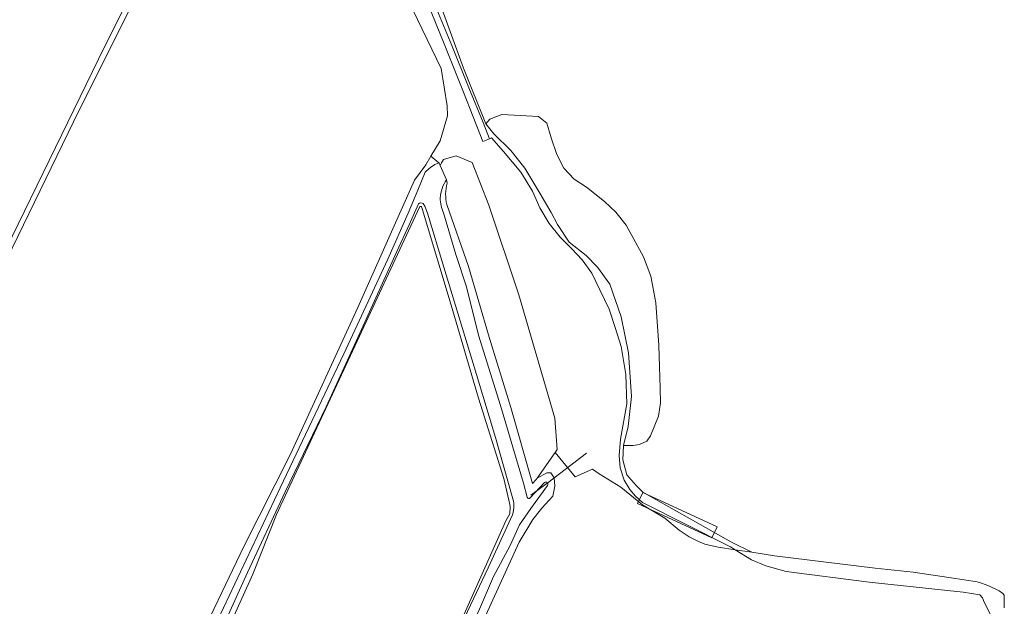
# Model space of a CAD drawing. Header units: metres. Extents: x 149984 to 156489, y 469398 to 478068.
# Tile 592 of 656: x 153705 to 153925, y 475023 to 475154. Entities that reach past the tile are written whole.
import ezdxf

# ---------------------------------------------------------------- set-up
doc = ezdxf.new("R2010")
doc.units = ezdxf.units.M
doc.header["$LTSCALE"] = 0.75
for name, color, linetype, lineweight in [('B-WE-GR-GRAS-GV', 252, 'Continuous', 13), ('B-WE-GR-GROENVOORZIENING-GV', 252, 'Continuous', 18), ('B-WE-GR-RIET-GV', 252, 'Continuous', 13), ('B-WE-KW-KUNSTWERK_DUIKER-G', 6, 'Continuous', 18), ('B-WE-KW-KUNSTWERK_STEIGER-GV', 6, 'Continuous', 18), ('B-WE-OG-TERREIN_ERF-GV', 252, 'Continuous', 18), ('B-WE-OG-TERREIN_OEVER-GV', 252, 'Continuous', 18), ('B-WE-OG-WATER-GV', 252, 'Continuous', 18), ('B-WE-OG-WATER_SLOOT-GV', 252, 'Continuous', 18)]:
    doc.layers.add(name, color=color, linetype=linetype, lineweight=lineweight)

msp = doc.modelspace()

# ---------------------------------------------------------------- linework, layer by layer
at = {"layer": 'B-WE-GR-GRAS-GV', "flags": 128}
for points in [[(153705.942, 474934.919), (153710.528, 474940.281), (153716.904, 474953.798), (153732.203, 474986.447), (153743.642, 475012.719), (153755.139, 475036.8), (153765.492, 475057.198), (153780.567, 475090.001), (153793.209, 475118.439), (153795.728, 475121.837), (153796.852, 475123.755), (153798.903, 475127.194), (153800.556, 475132.751), (153800.479, 475134.977), (153799.167, 475143.334), (153791.759, 475158.548), (153787.46, 475167.61), (153778.067, 475180.574), (153747.212, 475224.14)], [(153745.868, 475188.826), (153718.453, 475134.026), (153696.069, 475087.924)], [(153696.545, 475091.639), (153724.168, 475148.313), (153744.913, 475189.513)], [(153800.406, 475113.024), (153805.195, 475099.171), (153809.802, 475083.41), (153814.624, 475067.756), (153819.515, 475050.775), (153820.293, 475051.696), (153820.514, 475052.008), (153824.53, 475057.697), (153824.996, 475058.356), (153824.458, 475065.353), (153816.461, 475092.88), (153809.738, 475112.835), (153806.047, 475122.328), (153802.444, 475123.822), (153799.631, 475123.031), (153799.233, 475122.286), (153798.908, 475121.678), (153800.351, 475118.499), (153800.45, 475117.728)], [(153794.357, 475112.537), (153762.437, 475043.874), (153757.158, 475030.613), (153749.088, 475012.714), (153736.825, 474986.634), (153730.734, 474974.59), (153719.646, 474950.571), (153712.106, 474935.175)], [(153814.468, 475046.103), (153813.085, 475051.916), (153807.436, 475069.824), (153801.379, 475090.527), (153795.17, 475111.09), (153794.841, 475112.309)], [(153802.978, 475018.859), (153813.539, 475042.516), (153814.405, 475044.074)]]:
    msp.add_lwpolyline(points, dxfattribs=at)
at = {"layer": 'B-WE-GR-GRAS-GV'}
for points in [[(153800.45, 475117.728, 0.1283903), (153800.406, 475113.024)], [(153794.841, 475112.309, 0.52169), (153794.357, 475112.537)], [(153814.405, 475044.074, 0.0586085), (153814.468, 475046.103)]]:
    msp.add_lwpolyline(points, format="xyb", dxfattribs=at)
at = {"layer": 'B-WE-GR-GROENVOORZIENING-GV', "flags": 128}
msp.add_lwpolyline([(153791.759, 475158.548), (153799.167, 475143.334), (153800.479, 475134.977), (153800.556, 475132.751), (153798.903, 475127.194), (153796.852, 475123.755), (153798.626, 475122.299), (153798.682, 475122.176), (153798.908, 475121.678), (153799.233, 475122.286), (153799.631, 475123.031), (153802.444, 475123.822), (153806.047, 475122.328), (153809.738, 475112.835), (153816.461, 475092.88), (153824.458, 475065.353), (153824.996, 475058.356), (153824.53, 475057.697), (153829.018, 475052.309), (153832.878, 475053.978), (153834.33, 475052.96), (153839.15, 475049.96), (153844.03, 475046.09), (153848.94, 475043.08), (153852.17, 475040.38), (153854.41, 475038.9), (153856.34, 475037.99), (153857.91, 475037.28), (153860.86, 475036.6), (153864.652, 475036.029), (153863.627, 475036.661), (153844.007, 475046.548), (153842.461, 475048.021), (153841.15, 475049.5), (153839.943, 475051.571), (153839.028, 475054.287), (153838.795, 475057.043), (153839.108, 475060.709), (153840.522, 475068.58), (153840.293, 475075.066), (153839.243, 475081.367), (153837.89, 475085.606), (153836.564, 475089.634), (153834.523, 475093.975), (153832.733, 475097.708), (153830.584, 475100.677), (153828.163, 475103.168), (153825.623, 475105.679), (153823.165, 475108.759), (153821.121, 475112.226), (153819.473, 475115.963), (153816.868, 475120.196), (153813.05, 475124.8), (153810.38, 475127.851), (153809.929, 475127.659), (153808.424, 475127.017), (153804.111, 475137.992), (153799.778, 475148.798), (153796.111, 475157.915)], dxfattribs=at)
at = {"layer": 'B-WE-GR-RIET-GV', "flags": 128}
msp.add_lwpolyline([(153809.112, 475130.949), (153810.851, 475128.775), (153814.628, 475124.989), (153817.757, 475121.115), (153821.121, 475115.512), (153823.634, 475111.19), (153825.024, 475108.502), (153827.672, 475104.616), (153831.43, 475101.6), (153833.974, 475098.988), (153836.715, 475095.249), (153839.276, 475087.965), (153840.892, 475079.935), (153841.513, 475070.219), (153840.785, 475063.53), (153839.732, 475059.265), (153841.937, 475059.308), (153843.316, 475059.499), (153844.996, 475060.263), (153845.801, 475061.399), (153847.534, 475065.796), (153848.027, 475068.796), (153847.949, 475072.033), (153847.77, 475076.808), (153847.622, 475081.616), (153846.951, 475091.097), (153845.833, 475097.013), (153844.25, 475101.346), (153840.337, 475108.358), (153838.034, 475111.258), (153835.539, 475113.635), (153831.484, 475116.822), (153828.767, 475118.643), (153826.459, 475121.087), (153824.876, 475124.099), (153823.669, 475127.828), (153822.677, 475131.137), (153820.787, 475132.569), (153812.646, 475133.048), (153809.966, 475132.039)], close=True, dxfattribs=at)
at = {"layer": 'B-WE-KW-KUNSTWERK_DUIKER-G', "flags": 128}
msp.add_lwpolyline([(153819.134, 475048.219), (153822.956, 475051.012), (153831.547, 475057.565)], dxfattribs=at)
at = {"layer": 'B-WE-KW-KUNSTWERK_STEIGER-GV', "flags": 128}
msp.add_lwpolyline([(153844.041, 475048.826), (153842.891, 475046.34), (153859.466, 475038.679), (153860.603, 475041.125)], close=True, dxfattribs=at)
at = {"layer": 'B-WE-OG-TERREIN_ERF-GV', "flags": 128}
msp.add_lwpolyline([(153921.842, 475021.029), (153920.15, 475024.39), (153919.797, 475025.326), (153919.167, 475026.019), (153915.471, 475026.59), (153894.526, 475028.843), (153876.01, 475031.179), (153871.494, 475032.486), (153868.299, 475033.777), (153864.652, 475036.029), (153860.86, 475036.6), (153857.91, 475037.28), (153856.34, 475037.99), (153854.41, 475038.9), (153852.17, 475040.38), (153848.94, 475043.08), (153844.03, 475046.09), (153839.15, 475049.96), (153834.33, 475052.96), (153832.878, 475053.978), (153829.018, 475052.309), (153824.53, 475057.697), (153820.514, 475052.008), (153822.66, 475053.185), (153823.582, 475053.185), (153824.32, 475052.078), (153824.443, 475050.233), (153824.013, 475048.019), (153821.553, 475045.313), (153821.251, 475044.937), (153819.523, 475042.792), (153816.516, 475037.746), (153801.684, 475005.181)], dxfattribs=at)
at = {"layer": 'B-WE-OG-TERREIN_OEVER-GV', "flags": 128}
for points in [[(153796.111, 475157.915), (153799.778, 475148.798), (153804.111, 475137.992), (153808.424, 475127.017), (153809.929, 475127.659), (153808.5, 475131.3), (153805.33, 475139.01), (153801.54, 475148.4), (153797.82, 475157.32)], [(153797.82, 475157.32), (153801.54, 475148.4), (153805.33, 475139.01), (153808.5, 475131.3), (153809.929, 475127.659), (153810.38, 475127.851), (153813.05, 475124.8), (153816.868, 475120.196), (153819.473, 475115.963), (153821.121, 475112.226), (153823.165, 475108.759), (153825.623, 475105.679), (153828.163, 475103.168), (153830.584, 475100.677), (153832.733, 475097.708), (153834.523, 475093.975), (153836.564, 475089.634), (153837.89, 475085.606), (153839.243, 475081.367), (153840.293, 475075.066), (153840.522, 475068.58), (153839.108, 475060.709), (153838.795, 475057.043), (153839.028, 475054.287), (153839.943, 475051.571), (153841.15, 475049.5), (153842.461, 475048.021), (153844.007, 475046.548), (153863.627, 475036.661), (153864.652, 475036.029), (153868.342, 475035.473), (153863.811, 475037.739), (153844.056, 475048.844), (153842.573, 475050.398), (153840.541, 475052.709), (153839.64, 475056.108), (153839.732, 475059.265), (153840.785, 475063.53), (153841.513, 475070.219), (153840.892, 475079.935), (153839.276, 475087.965), (153836.715, 475095.249), (153833.974, 475098.988), (153831.43, 475101.6), (153827.672, 475104.616), (153825.024, 475108.502), (153823.634, 475111.19), (153821.121, 475115.512), (153817.757, 475121.115), (153814.628, 475124.989), (153810.851, 475128.775), (153809.112, 475130.949), (153804.114, 475143.377), (153799.079, 475157.297)], [(153798.075, 475122.069), (153798.626, 475122.299), (153796.852, 475123.755), (153795.728, 475121.837), (153793.209, 475118.439), (153780.567, 475090.001), (153765.492, 475057.198), (153755.139, 475036.8), (153743.642, 475012.719), (153732.203, 474986.447), (153716.904, 474953.798), (153710.528, 474940.281), (153705.942, 474934.919)], [(153707.06, 474933.221), (153708.648, 474935.119), (153710.313, 474937.265), (153712.42, 474940.335), (153715.852, 474948.39), (153723.742, 474964.81), (153736.403, 474992.296), (153749.381, 475020.454), (153763.236, 475049.842), (153777.436, 475079.705), (153787.261, 475100.775), (153791.769, 475111.08), (153793.921, 475116.172), (153795.58, 475120.21)], [(153800.45, 475117.728), (153800.351, 475118.499)], [(153794.071, 475113.122), (153792.026, 475108.445), (153789.242, 475102.512), (153781.394, 475085.137), (153773.483, 475067.903), (153764.367, 475048.946), (153755.96, 475031.004), (153748.87, 475015.241), (153740.313, 474996.931), (153733.08, 474981.15), (153724.047, 474961.863), (153715.209, 474942.899), (153711.534, 474935.004), (153711.191, 474934.075)], [(153712.106, 474935.175), (153719.646, 474950.571), (153730.734, 474974.59), (153736.825, 474986.634), (153749.088, 475012.714), (153757.158, 475030.613), (153762.437, 475043.874), (153794.357, 475112.537)], [(153794.841, 475112.309), (153795.17, 475111.09), (153801.379, 475090.527), (153807.436, 475069.824), (153813.085, 475051.916), (153814.468, 475046.103)], [(153814.939, 475047.91), (153811.248, 475061.026), (153807.043, 475075.123), (153799.751, 475099.005), (153796.061, 475111.074), (153795.478, 475112.639), (153795.126, 475113.186)], [(153801.684, 475005.181), (153816.516, 475037.746), (153819.523, 475042.792), (153821.251, 475044.937), (153821.553, 475045.313), (153824.013, 475048.019), (153824.443, 475050.233), (153824.32, 475052.078), (153823.582, 475053.185), (153822.66, 475053.185), (153820.514, 475052.008), (153820.293, 475051.696), (153819.515, 475050.775), (153814.624, 475067.756), (153809.802, 475083.41), (153805.195, 475099.171), (153800.406, 475113.024)], [(153799.648, 475111.147), (153802.366, 475101.831), (153804.751, 475094.669), (153807.444, 475083.852), (153812.377, 475068.204), (153817.501, 475050.882), (153818.316, 475047.754)], [(153822.847, 475050.376), (153819.094, 475045.275), (153816.586, 475041.631), (153814.494, 475036.962), (153810.802, 475030.119), (153807.651, 475022.826), (153796.666, 474999.236), (153792.614, 474988.971), (153789.283, 474982.849), (153783.43, 474968.442), (153776.587, 474951.965), (153765.873, 474927.384), (153756.148, 474906.225), (153752.007, 474898.842), (153750.137, 474896.829)], [(153818.989, 475047.588), (153822.165, 475051.023)], [(153814.405, 475044.074), (153813.539, 475042.516), (153802.978, 475018.859), (153798.521, 475009.772), (153792.96, 474998.22), (153788.864, 474990.666), (153786.822, 474986.182), (153782.253, 474974.704), (153777.813, 474962.484), (153773.668, 474953.198), (153760.162, 474922.89), (153752.78, 474906.323), (153758.238, 474917.817), (153766.877, 474936.65), (153774.367, 474953.131), (153780.319, 474968.097), (153785.589, 474981.716), (153788.13, 474987.959), (153794.243, 474999.513), (153796.02, 475003.272), (153803.105, 475018.218), (153809.62, 475032.018), (153815.054, 475043.822)], [(153924.6, 475023.09), (153924.62, 475024.73), (153924.6, 475025.948), (153924.26, 475026.32), (153923.47, 475026.87), (153921.48, 475027.89), (153920.58, 475028.22), (153919.298, 475028.645), (153919.1, 475028.711), (153918.832, 475028.8), (153918.59, 475028.88), (153913.72, 475029.64), (153904.32, 475031.02), (153895.85, 475031.93), (153873.4, 475034.71), (153868.342, 475035.473), (153864.652, 475036.029), (153868.299, 475033.777), (153871.494, 475032.486), (153876.01, 475031.179), (153894.526, 475028.843), (153915.471, 475026.59), (153919.167, 475026.019), (153919.797, 475025.326), (153920.15, 475024.39), (153921.842, 475021.029)]]:
    msp.add_lwpolyline(points, dxfattribs=at)
at = {"layer": 'B-WE-OG-TERREIN_OEVER-GV'}
for points in [[(153795.58, 475120.21, -0.082729), (153798.075, 475122.069)], [(153800.351, 475118.499, 0.1527351), (153798.934, 475114.417)], [(153800.406, 475113.024, -0.1283903), (153800.45, 475117.728)], [(153798.934, 475114.417, 0.1095969), (153799.648, 475111.147)], [(153795.126, 475113.186, 0.3548752), (153794.071, 475113.122)], [(153794.357, 475112.537, -0.52169), (153794.841, 475112.309)], [(153822.165, 475051.023, -0.8674714), (153822.847, 475050.376)], [(153815.054, 475043.822, 0.1617163), (153814.939, 475047.91)], [(153814.468, 475046.103, -0.0586085), (153814.405, 475044.074)], [(153818.316, 475047.754, 0.5797731), (153818.989, 475047.588)]]:
    msp.add_lwpolyline(points, format="xyb", dxfattribs=at)
at = {"layer": 'B-WE-OG-WATER-GV', "flags": 128}
msp.add_lwpolyline([(153718.453, 475134.026), (153745.868, 475188.826), (153744.913, 475189.513), (153724.168, 475148.313), (153696.545, 475091.639), (153695.344, 475088.987), (153696.069, 475087.924)], close=True, dxfattribs=at)
msp.add_lwpolyline([(153799.079, 475157.297), (153804.114, 475143.377), (153809.112, 475130.949), (153809.966, 475132.039), (153812.646, 475133.048), (153820.787, 475132.569), (153822.677, 475131.137), (153823.669, 475127.828), (153824.876, 475124.099), (153826.459, 475121.087), (153828.767, 475118.643), (153831.484, 475116.822), (153835.539, 475113.635), (153838.034, 475111.258), (153840.337, 475108.358), (153844.25, 475101.346), (153845.833, 475097.013), (153846.951, 475091.097), (153847.622, 475081.616), (153847.77, 475076.808), (153847.949, 475072.033), (153848.027, 475068.796), (153847.534, 475065.796), (153845.801, 475061.399), (153844.996, 475060.263), (153843.316, 475059.499), (153841.937, 475059.308), (153839.732, 475059.265), (153839.64, 475056.108), (153840.541, 475052.709), (153842.573, 475050.398), (153844.056, 475048.844), (153863.811, 475037.739), (153868.342, 475035.473), (153873.4, 475034.71), (153895.85, 475031.93), (153904.32, 475031.02), (153913.72, 475029.64), (153918.59, 475028.88), (153918.832, 475028.8), (153919.1, 475028.711), (153919.298, 475028.645), (153920.58, 475028.22), (153921.48, 475027.89), (153923.47, 475026.87), (153924.26, 475026.32), (153924.6, 475025.948), (153924.62, 475024.73), (153924.6, 475023.09)], dxfattribs=at)
at = {"layer": 'B-WE-OG-WATER_SLOOT-GV', "flags": 128}
for points in [[(153795.58, 475120.21), (153793.921, 475116.172), (153791.769, 475111.08), (153787.261, 475100.775), (153777.436, 475079.705), (153763.236, 475049.842), (153749.381, 475020.454), (153736.403, 474992.296), (153723.742, 474964.81), (153715.852, 474948.39), (153712.42, 474940.335), (153710.313, 474937.265), (153708.648, 474935.119), (153707.06, 474933.221)], [(153800.351, 475118.499), (153798.908, 475121.678), (153798.682, 475122.176), (153798.626, 475122.299), (153798.075, 475122.069)], [(153711.191, 474934.075), (153711.534, 474935.004), (153715.209, 474942.899), (153724.047, 474961.863), (153733.08, 474981.15), (153740.313, 474996.931), (153748.87, 475015.241), (153755.96, 475031.004), (153764.367, 475048.946), (153773.483, 475067.903), (153781.394, 475085.137), (153789.242, 475102.512), (153792.026, 475108.445), (153794.071, 475113.122)], [(153795.126, 475113.186), (153795.478, 475112.639), (153796.061, 475111.074), (153799.751, 475099.005), (153807.043, 475075.123), (153811.248, 475061.026), (153814.939, 475047.91)], [(153818.316, 475047.754), (153817.501, 475050.882), (153812.377, 475068.204), (153807.444, 475083.852), (153804.751, 475094.669), (153802.366, 475101.831), (153799.648, 475111.147)], [(153750.137, 474896.829), (153752.007, 474898.842), (153756.148, 474906.225), (153765.873, 474927.384), (153776.587, 474951.965), (153783.43, 474968.442), (153789.283, 474982.849), (153792.614, 474988.971), (153796.666, 474999.236), (153807.651, 475022.826), (153810.802, 475030.119), (153814.494, 475036.962), (153816.586, 475041.631), (153819.094, 475045.275), (153822.847, 475050.376)], [(153822.165, 475051.023), (153818.989, 475047.588)], [(153815.054, 475043.822), (153809.62, 475032.018), (153803.105, 475018.218), (153796.02, 475003.272), (153794.243, 474999.513), (153788.13, 474987.959), (153785.589, 474981.716), (153780.319, 474968.097), (153774.367, 474953.131), (153766.877, 474936.65), (153758.238, 474917.817), (153752.78, 474906.323), (153751.344, 474903.1), (153750.854, 474902.431)]]:
    msp.add_lwpolyline(points, dxfattribs=at)
at = {"layer": 'B-WE-OG-WATER_SLOOT-GV'}
for points in [[(153798.075, 475122.069, 0.082729), (153795.58, 475120.21)], [(153798.934, 475114.417, -0.1527351), (153800.351, 475118.499)], [(153799.648, 475111.147, -0.1095969), (153798.934, 475114.417)], [(153794.071, 475113.122, -0.3548752), (153795.126, 475113.186)], [(153822.847, 475050.376, 0.8674714), (153822.165, 475051.023)], [(153814.939, 475047.91, -0.1617163), (153815.054, 475043.822)], [(153818.989, 475047.588, -0.5797731), (153818.316, 475047.754)]]:
    msp.add_lwpolyline(points, format="xyb", dxfattribs=at)

doc.saveas('drawing.dxf')
